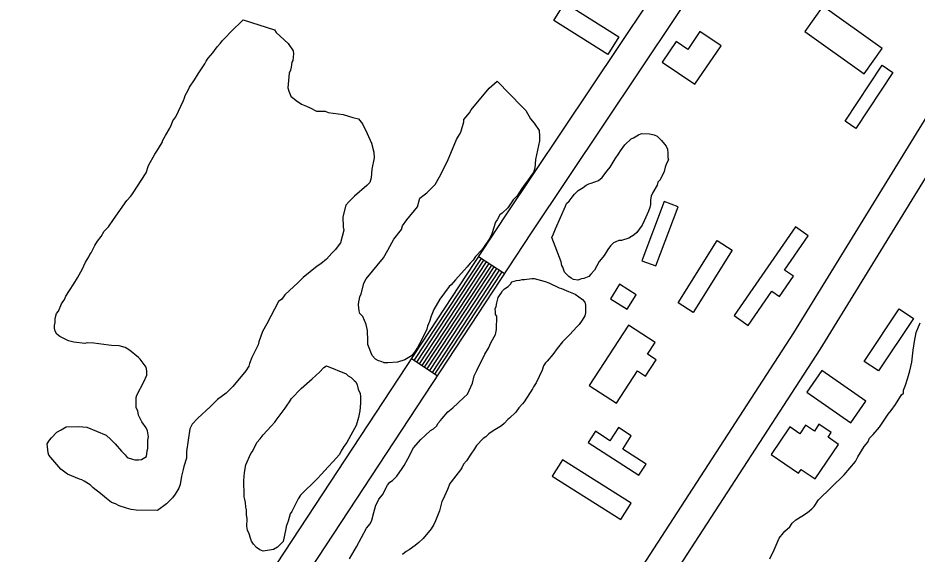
# Model space of a CAD drawing. Extents: x 3823584 to 3861785, y 301729 to 327625.
# Drawn here: x 3857389 to 3858261, y 312744 to 313265 of the extents above; entities that cross this region are included whole.
import ezdxf

# ---------------------------------------------------------------- set-up
doc = ezdxf.new("R2010")
doc.units = 0
for name, color, linetype in [('V-BLDG-OTLN', 7, 'Continuous'), ('V-GRID-MAJR', 7, 'Continuous'), ('V-ROAD-CNTR', 7, 'Continuous'), ('V-SITE-VEGE', 7, 'Continuous')]:
    doc.layers.add(name, color=color, linetype=linetype)

msp = doc.modelspace()

# ---------------------------------------------------------------- linework, layer by layer
at = {"layer": 'V-BLDG-OTLN'}
for points in [[(3857919.33, 313279.47), (3857971.65, 313246.64), (3857960.89, 313229.5), (3857908.57, 313262.32)], [(3858152.18, 313251.77), (3858209.62, 313210.74), (3858227.09, 313235.19), (3858169.64, 313276.22)], [(3858013.7, 313222.02), (3858045.5, 313200.48), (3858070.87, 313237.93), (3858050.36, 313251.82), (3858038.46, 313234.24), (3858027.16, 313241.89)], [(3858191.16, 313164.58), (3858227.06, 313218.95), (3858237.5, 313212.05), (3858201.6, 313157.68)], [(3858007.55, 313024.05), (3858029.09, 313081.49), (3858015.49, 313086.6), (3857993.95, 313029.15)], [(3858142.95, 313062.01), (3858083.45, 312975.84), (3858097.23, 312966.33), (3858120.18, 312999.57), (3858127.64, 312994.42), (3858141.16, 313014), (3858132.38, 313020.07), (3858155.4, 313053.41)], [(3858029.09, 312988.15), (3858067.04, 313048.67), (3858081.69, 313039.48), (3858043.74, 312978.96)], [(3857963.44, 312992.25), (3857979.85, 312982), (3857988.61, 312996.01), (3857972.2, 313006.27)], [(3858211.16, 312933.39), (3858243.82, 312982.38), (3858257.63, 312973.17), (3858223.58, 312922.09), (3858209.77, 312931.3)], [(3857980.88, 312966.61), (3857942.92, 312908.14), (3857969.47, 312890.91), (3857989.72, 312922.09), (3857997.45, 312917.07), (3858007.77, 312932.97), (3857999.38, 312938.42), (3858006.77, 312949.8)], [(3858154.02, 312901.65), (3858196.65, 312871.71), (3858211.38, 312892.69), (3858168.75, 312922.63)], [(3857941.9, 312852.75), (3857991.13, 312820.95), (3857998.09, 312831.72), (3857975.54, 312846.28), (3857983.77, 312859.02), (3857971.27, 312867.1), (3857963.06, 312854.38), (3857948.87, 312863.55)], [(3858162.18, 312817.29), (3858184.86, 312850.85), (3858174.64, 312857.75), (3858177.7, 312862.28), (3858165.78, 312870.33), (3858161.36, 312863.78), (3858152.86, 312869.53), (3858147.18, 312861.13), (3858137.44, 312867.71), (3858119.4, 312841.02), (3858146.03, 312823.03), (3858148.43, 312826.58)], [(3857907.02, 312819.93), (3857973.7, 312777.87), (3857983.73, 312793.78), (3857917.06, 312835.83)]]:
    msp.add_lwpolyline(points, close=True, dxfattribs=at)
at = {"layer": 'V-GRID-MAJR'}
msp.add_spline([(3827733.77, 313215.73), (3833043.08, 313295.66), (3838352.38, 313376.37), (3843661.67, 313457.84), (3848970.94, 313540.09), (3854280.2, 313623.11), (3859589.45, 313706.9), (3859589.46, 313706.9)], degree=3, dxfattribs=at)
at = {"layer": 'V-ROAD-CNTR'}
for p, q in [((3857860.48, 313016.58), (3857835.4, 313033.05)), ((3857795.4, 312917.47), (3857770.32, 312933.93))]:
    msp.add_line(p, q, dxfattribs=at)
for points in [[(3858110.71, 313446.03), (3857861.46, 313072.74), (3857536.09, 312577.19), (3857434.65, 312426.51)], [(3858132.63, 313424.84), (3857886.47, 313056.18), (3857561.07, 312560.58), (3857456.7, 312405.55)], [(3857655.87, 312211.78), (3857707.67, 312289.48), (3858141.51, 312958.97), (3858317.5, 313245.15)], [(3857680.83, 312195.14), (3857732.74, 312273), (3858166.87, 312942.95), (3858339.51, 313223.67)], [(3857837.91, 313031.4), (3857772.83, 312932.29)], [(3857840.41, 313029.76), (3857775.34, 312930.64)], [(3857842.92, 313028.11), (3857777.84, 312928.99)], [(3857845.43, 313026.46), (3857780.35, 312927.35)], [(3857847.94, 313024.82), (3857782.86, 312925.7)], [(3857850.44, 313023.17), (3857785.37, 312924.05)], [(3857852.95, 313021.52), (3857787.88, 312922.41)], [(3857855.46, 313019.88), (3857790.38, 312920.76)], [(3857857.97, 313018.23), (3857792.89, 312919.12)]]:
    msp.add_lwpolyline(points, dxfattribs=at)
for points in [[(3854116.13, 316942.4), (3854169.42, 316931.52), (3854298.84, 316901.82), (3854437.58, 316854.58), (3854560.47, 316798.18), (3854671.19, 316730.15), (3854747.11, 316675.95), (3854806.61, 316630.04), (3854875.81, 316567.34), (3854972.81, 316478.01), (3855148.5, 316306.83), (3855485, 315981.59), (3856075.1, 315410.1), (3856623.47, 314884.78), (3857154.48, 314370.37), (3857470.65, 314060.55), (3857747.38, 313795.59), (3858247.58, 313313.32), (3858629.53, 312940.33), (3859041.83, 312538.5), (3859429.79, 312165.72), (3859613.32, 311989.18)], [(3855887.81, 313468.6), (3856006.61, 313361.77), (3856071, 313305.55), (3856174.6, 313219.12), (3856283.6, 313139.73), (3856399.63, 313063.44), (3856599.21, 312937.1), (3856728.74, 312854.81), (3856864.58, 312771.49), (3856980.84, 312694.07), (3857090, 312621.75), (3857171.64, 312555.51), (3857275.31, 312470.22), (3857401.26, 312355.02)], [(3857391.71, 312467.33), (3857325.04, 312530.28), (3857254.18, 312590.83), (3857150.54, 312670.13), (3857075.59, 312721.57), (3856985.75, 312782.22), (3856890.23, 312842.29), (3856762.19, 312921.3), (3856654.41, 312984.77), (3856540.36, 313053.91), (3856453.65, 313107.36), (3856372.5, 313161.78), (3856299, 313214.84), (3856241.48, 313256.71), (3856163.65, 313315.89), (3856103.84, 313367.59), (3856049.08, 313417.93), (3855998.66, 313465.06)]]:
    msp.add_spline(points, degree=3, dxfattribs=at)
at = {"layer": 'V-SITE-VEGE'}
for points in [[(3857586.82, 313242.63), (3857589.79, 313245.54), (3857595.16, 313251.36), (3857607.06, 313262.99), (3857637.55, 313253.22), (3857639.29, 313250.85), (3857650.94, 313240.12), (3857655.56, 313233.01), (3857656.12, 313230.05), (3857655.45, 313223.59), (3857654.25, 313221.84), (3857653.61, 313217.14), (3857652.99, 313214.2), (3857651.78, 313211.27), (3857650.44, 313197.16), (3857651.57, 313193.62), (3857653.28, 313188.89), (3857658.53, 313184.71), (3857663.79, 313181.11), (3857668.47, 313179.3), (3857671.98, 313177.49), (3857678.42, 313174.47), (3857686.66, 313174.38), (3857689.58, 313173.17), (3857704.28, 313171.23), (3857713.66, 313168.18), (3857718.94, 313166.94), (3857723, 313162.19), (3857727.6, 313152.72), (3857731.61, 313143.25), (3857733.86, 313134.4), (3857734.39, 313129.1), (3857731.91, 313117.94), (3857731.22, 313109.71), (3857729.99, 313105.02), (3857727.01, 313102.11), (3857715.12, 313091.66), (3857709.76, 313086.42), (3857706.78, 313082.93), (3857703.71, 313071.78), (3857704.18, 313061.77), (3857704.73, 313058.82), (3857701.65, 313046.5), (3857699.26, 313043.58), (3857696.87, 313040.08), (3857693.29, 313036.59), (3857687.93, 313030.77), (3857682.58, 313026.12), (3857679.02, 313023.81), (3857665.36, 313012.79), (3857660.6, 313008.13), (3857647.51, 312995.92), (3857644.52, 312991.84), (3857641.54, 312989.52), (3857630.11, 312967.88), (3857625.91, 312960.28), (3857622.26, 312950.32), (3857621.64, 312947.38), (3857615.61, 312935.09), (3857613.19, 312929.23), (3857612.57, 312926.89), (3857609.57, 312922.22), (3857597.04, 312907.06), (3857590.49, 312900.66), (3857582.18, 312894.29), (3857575.03, 312887.3), (3857563.13, 312876.26), (3857557.77, 312870.44), (3857555.36, 312865.76), (3857552.17, 312844.02), (3857552.09, 312837.55), (3857549.64, 312829.34), (3857549.02, 312826.4), (3857547.18, 312819.95), (3857545.91, 312811.73), (3857544.69, 312808.21), (3857541.09, 312802.37), (3857538.69, 312798.86), (3857532.74, 312793.05), (3857523.84, 312786.67), (3857503.24, 312786.91), (3857498.54, 312787.56), (3857493.85, 312788.79), (3857486.81, 312791.23), (3857483.31, 312793.03), (3857479.2, 312794.26), (3857474.54, 312798.43), (3857468.71, 312803.21), (3857461.71, 312808.58), (3857458.8, 312811.56), (3857452.96, 312815.16), (3857450.62, 312816.36), (3857448.27, 312816.98), (3857436.56, 312821.82), (3857430.14, 312826.61), (3857418.53, 312840.28), (3857417.97, 312842.64), (3857416.89, 312851.48), (3857419.29, 312854.98), (3857421.08, 312857.31)], [(3857421.08, 312857.31), (3857426.44, 312862.55), (3857430.58, 312864.85), (3857435.33, 312867.74), (3857447.69, 312868.19), (3857455.33, 312867.51), (3857474.08, 312859.64), (3857478.73, 312855.47), (3857482.81, 312851.3), (3857489.2, 312844.16), (3857492.69, 312840.59), (3857494.42, 312838.22), (3857499.7, 312836.39), (3857502.05, 312835.78), (3857505.58, 312835.74), (3857508.53, 312836.29), (3857513.27, 312839.18), (3857513.92, 312844.47), (3857514.53, 312846.81), (3857514.63, 312855.05), (3857515.25, 312857.99), (3857514.14, 312863.89), (3857513, 312866.84), (3857508.95, 312872.77), (3857505.5, 312879.29), (3857504.95, 312883.41), (3857503.22, 312886.37), (3857503.34, 312896.38), (3857503.96, 312898.73), (3857510.58, 312911.59), (3857513.6, 312918.03), (3857513.64, 312922.15), (3857513.1, 312925.69), (3857507.3, 312933.41), (3857505.56, 312935.19), (3857496.81, 312942.36), (3857492.72, 312944.76), (3857486.86, 312946.59), (3857479.21, 312946.68), (3857476.86, 312947.3), (3857462.17, 312949.23), (3857455.7, 312949.31), (3857453.34, 312948.75), (3857442.76, 312950.05), (3857437.48, 312951.29), (3857429.28, 312955.5), (3857426.37, 312957.89), (3857424.64, 312960.85), (3857424.08, 312963.8), (3857424.11, 312966.16), (3857424.74, 312969.09), (3857424.78, 312972.62), (3857425.4, 312975.55), (3857426.02, 312977.9), (3857427.81, 312980.24), (3857430.83, 312987.26), (3857433.82, 312991.35), (3857435.04, 312994.87), (3857438.63, 313000.12), (3857442.83, 313006.55), (3857446.42, 313012.39), (3857451.24, 313021.16), (3857452.45, 313024.09), (3857454.25, 313027.6), (3857457.25, 313032.86), (3857458.46, 313035.2), (3857459.66, 313036.95), (3857463.27, 313043.97), (3857465.67, 313048.07), (3857469.26, 313052.73), (3857472.26, 313057.99), (3857476.43, 313062.06), (3857481.22, 313069.07), (3857494.38, 313087.75), (3857497.96, 313091.83), (3857499.75, 313094.16), (3857512.94, 313114.6), (3857515.37, 313121.64), (3857521.39, 313132.75), (3857523.19, 313135.67), (3857528.58, 313143.85), (3857529.2, 313146.2), (3857531.6, 313150.88), (3857535.81, 313157.89), (3857537.61, 313161.4), (3857538.83, 313164.91), (3857541.82, 313169), (3857549.07, 313184.81), (3857550.27, 313187.15), (3857550.89, 313189.49), (3857553.29, 313194.17), (3857555.1, 313197.68), (3857559.89, 313204.69), (3857563.49, 313210.53), (3857570.08, 313220.46), (3857571.29, 313222.8), (3857573.08, 313225.72), (3857577.85, 313230.96), (3857582.04, 313236.8), (3857585.02, 313240.3), (3857586.82, 313242.63)], [(3857710.44, 312739.78), (3857717.05, 312751.47), (3857726.68, 312769.6), (3857730.26, 312773.68), (3857732.06, 312777.19), (3857733.92, 312784.82), (3857735.76, 312791.86), (3857737.56, 312794.78), (3857738.77, 312797.71), (3857742.35, 312801.79), (3857747.17, 312811.15), (3857749.56, 312814.06), (3857751.93, 312815.8), (3857756.1, 312819.88), (3857761.49, 312827.46), (3857763.29, 312830.38), (3857766.89, 312836.82), (3857772.31, 312847.34), (3857779.47, 312855.5), (3857783.63, 312859.57), (3857788.98, 312864.22), (3857791.95, 312865.95), (3857794.92, 312868.86), (3857796.13, 312871.2), (3857798.51, 312874.11), (3857800.3, 312875.86), (3857805.67, 312882.27), (3857810.43, 312886.33), (3857821.13, 312896.21), (3857824.71, 312899.7), (3857829.54, 312910.24), (3857831.38, 312917.28), (3857833.8, 312922.55), (3857841.64, 312938.35), (3857845.23, 312944.19), (3857847.66, 312950.05), (3857851.87, 312957.65), (3857853.1, 312962.34), (3857853.25, 312975.29), (3857852.09, 312977.07), (3857852.12, 312979.42), (3857851.56, 312982.37), (3857852.77, 312984.71), (3857853.4, 312988.23), (3857854.64, 312993.52), (3857855.83, 312995.27), (3857857.63, 312997.6), (3857858.83, 312999.94), (3857860.62, 313001.69), (3857864.17, 313004), (3857866.56, 313006.33), (3857867.76, 313008.66), (3857872.48, 313009.79), (3857875.43, 313010.34), (3857877.79, 313010.9), (3857880.14, 313010.88), (3857887.22, 313011.97), (3857889.57, 313011.94), (3857900.13, 313008.88), (3857903.65, 313007.66), (3857913.6, 313002.84), (3857915.94, 313002.22), (3857922.97, 312999.2), (3857929.41, 312996.77), (3857936.41, 312991.39), (3857938.74, 312989.01)], [(3857938.74, 312989.01), (3857939.3, 312986.06), (3857939.21, 312978.41), (3857938.58, 312975.48), (3857936.18, 312971.38), (3857933.19, 312967.3), (3857930.81, 312964.97), (3857924.25, 312957.4), (3857917.11, 312950.42), (3857911.73, 312944.01), (3857907.55, 312938.17), (3857902.18, 312931.76), (3857900.39, 312930.01), (3857898.59, 312927.09), (3857897.37, 312922.98), (3857891.34, 312910.7), (3857888.94, 312906.6), (3857887.74, 312904.85), (3857879.94, 312892), (3857878.15, 312890.25), (3857874.57, 312886.17), (3857871.58, 312882.09), (3857865.63, 312876.27), (3857863.85, 312875.12), (3857860.27, 312871.04), (3857857.89, 312868.71), (3857849.6, 312864.1), (3857845.45, 312861.21), (3857842.47, 312858.3), (3857840.1, 312856.56), (3857833.54, 312849.58), (3857831.74, 312846.65), (3857828.15, 312841.4), (3857823.95, 312834.97), (3857820.97, 312831.48), (3857819.16, 312827.97), (3857817.96, 312826.22)], [(3858118.28, 312739.74), (3858122.5, 312748.52), (3858127.34, 312759.65), (3858131.52, 312764.89), (3858132.72, 312766.65), (3858137.48, 312770.71), (3858139.87, 312774.22), (3858143.44, 312777.7), (3858149.37, 312781.16), (3858154.7, 312784.64), (3858158.86, 312788.12), (3858161.24, 312790.45), (3858165.44, 312796.87), (3858190.44, 312821.3), (3858201.18, 312834.12), (3858203.59, 312838.8), (3858209.59, 312848.73), (3858213.17, 312852.81), (3858214.98, 312856.91), (3858218.56, 312860.4), (3858224.52, 312867.39), (3858232.91, 312880.24), (3858235.89, 312883.74), (3858240.08, 312889.57), (3858246.08, 312898.92), (3858247.86, 312900.67), (3858247.9, 312903.61), (3858249.71, 312908.29), (3858252.15, 312915.33), (3858254, 312922.37), (3858255.86, 312930.59), (3858257.17, 312942.34), (3858258.44, 312950.57), (3858260.31, 312959.37), (3858263.96, 312968.75)], [(3857817.96, 312826.22), (3857809, 312814.55), (3857807.81, 312812.8), (3857805.38, 312806.94), (3857801.16, 312797.57), (3857799.95, 312795.23), (3857797.49, 312786.43), (3857793.85, 312776.47), (3857792.04, 312772.96), (3857789.64, 312768.87), (3857781.88, 312759.54), (3857777.71, 312755.47), (3857774.15, 312752.57), (3857768.22, 312748.52), (3857765.25, 312746.79), (3857761.69, 312743.89)]]:
    msp.add_lwpolyline(points, dxfattribs=at)
for points in [[(3857719.71, 312980.37), (3857719.19, 312986.26), (3857719.23, 312989.21), (3857719.85, 312992.14), (3857720.46, 312994.49), (3857721.67, 312996.83), (3857724.15, 313007.39), (3857726.55, 313011.48), (3857743.26, 313031.89), (3857747.47, 313039.49), (3857753.48, 313050.01), (3857760.65, 313059.35), (3857761.87, 313062.86), (3857766.06, 313068.7), (3857776.21, 313081.53), (3857778.66, 313089.74), (3857782.82, 313093.22), (3857785.19, 313094.96), (3857793.53, 313103.1), (3857797.74, 313110.71), (3857805.56, 313125.91), (3857814.05, 313147), (3857817.04, 313151.67), (3857818.25, 313154.02), (3857821.31, 313163.99), (3857821.33, 313166.34), (3857823.13, 313168.67), (3857826.71, 313172.75), (3857828.5, 313175.67), (3857845.82, 313196.66), (3857853.55, 313203.63), (3857877.98, 313178.63), (3857881.46, 313175.05), (3857886.07, 313166.76), (3857889.56, 313162.6), (3857894.19, 313155.49), (3857894.71, 313150.18), (3857894.66, 313145.48), (3857890.91, 313127.28), (3857890.23, 313119.04), (3857889, 313114.94), (3857886.62, 313112.03), (3857883.02, 313106.77), (3857880.64, 313103.85), (3857877.64, 313099.18), (3857872.85, 313092.17), (3857869.27, 313088.1), (3857863.89, 313080.51), (3857858.53, 313075.28), (3857856.15, 313073.54), (3857853.75, 313068.86), (3857851.95, 313066.52), (3857848.29, 313055.38), (3857845.88, 313050.12), (3857840.49, 313041.94), (3857838.69, 313039.61), (3857832.73, 313033.2), (3857830.34, 313029.7), (3857827.36, 313026.79), (3857824.38, 313023.29), (3857813.05, 313010.48), (3857808.87, 313005.82), (3857807.09, 313004.07), (3857798.12, 312991.82), (3857792.12, 312981.88), (3857789.69, 312975.44), (3857787.86, 312970.17), (3857786.04, 312965.48), (3857785.42, 312962.54), (3857780.59, 312952.59), (3857776.39, 312944.99), (3857773.39, 312940.32), (3857770.41, 312936.82), (3857763.89, 312932.78), (3857756.8, 312930.51), (3857747.38, 312930.03), (3857743.85, 312930.07), (3857740.92, 312931.28), (3857738.57, 312931.89), (3857735.65, 312933.7), (3857732.16, 312937.27), (3857728.16, 312947.91), (3857728.2, 312951.44), (3857727.73, 312961.45), (3857726.62, 312967.35), (3857723.18, 312975.04), (3857720.27, 312978.01)], [(3857915.66, 313028.12), (3857906.51, 313051.77), (3857908.32, 313055.28), (3857910.14, 313059.96), (3857919.81, 313082.21), (3857921.02, 313084.55), (3857923.4, 313086.88), (3857926.39, 313090.96), (3857928.78, 313093.88), (3857932.35, 313097.37), (3857937.09, 313100.26), (3857940.06, 313102.57), (3857942.43, 313103.73), (3857944.79, 313104.29), (3857951.89, 313107.15), (3857955.45, 313110.05), (3857959.03, 313114.71), (3857960.23, 313116.46), (3857963.22, 313119.96), (3857968.02, 313128.15), (3857971.61, 313133.4), (3857973.4, 313135.73), (3857977.59, 313141.57), (3857983.54, 313147.39), (3857985.91, 313148.54), (3857990.65, 313151.42), (3857993.61, 313152.56), (3858001.26, 313152.48), (3858005.95, 313151.24), (3858008.88, 313150.03), (3858012.95, 313145.86), (3858015.85, 313142.3), (3858017.6, 313140.52), (3858018.74, 313137.56), (3858019.28, 313133.43), (3858019.23, 313129.32), (3858019.79, 313126.95), (3858017.99, 313123.44), (3858016.77, 313119.93), (3858015.54, 313115.82), (3858011.92, 313107.62), (3858009.54, 313105.3), (3858008.92, 313102.36), (3858004.71, 313095.35), (3858002.91, 313091.84), (3858002.28, 313088.32), (3858002.22, 313083.61), (3858001.6, 313080.67), (3858000.38, 313077.16), (3857997.96, 313071.3), (3857996.15, 313067.79), (3857994.34, 313063.69), (3857988.96, 313056.69), (3857986.58, 313054.36), (3857981.25, 313050.9), (3857974.16, 313048.62), (3857971.8, 313048.65), (3857968.85, 313047.51), (3857966.48, 313046.36), (3857963.5, 313043.45), (3857961.11, 313039.95), (3857957.51, 313034.11), (3857954.53, 313030.61), (3857952.73, 313028.28), (3857947.93, 313020.09), (3857944.35, 313016.01), (3857942.56, 313013.68), (3857937.83, 313011.97), (3857935.47, 313011.41), (3857931.93, 313010.27), (3857927.81, 313010.91), (3857925.47, 313012.11), (3857923.14, 313013.91), (3857919.07, 313018.07), (3857917.36, 313022.8), (3857916.2, 313024.58)], [(3857608.22, 312805.71), (3857607.69, 312811.01), (3857607.75, 312815.71), (3857608.42, 312823.36), (3857609.69, 312830.99), (3857614.53, 312842.12), (3857616.31, 312843.86), (3857620.54, 312852.64), (3857623.52, 312856.14), (3857626.51, 312860.22), (3857634.25, 312868.37), (3857637.83, 312872.45), (3857639.03, 312874.2), (3857647.99, 312885.87), (3857649.79, 312888.79), (3857652.19, 312892.29), (3857653.98, 312895.21), (3857663.52, 312905.11), (3857674.22, 312914.4), (3857681.35, 312920.79), (3857685.53, 312925.45), (3857687.9, 312927.19), (3857707.23, 312919.31), (3857708.98, 312917.53), (3857711.9, 312915.73), (3857714.81, 312912.75), (3857716.56, 312911.55), (3857717.7, 312908.6), (3857718.83, 312904.47), (3857720.55, 312900.32), (3857721.1, 312897.38), (3857721.03, 312890.9), (3857720.35, 312883.26), (3857719.1, 312876.8), (3857716.65, 312869.18), (3857713.64, 312863.33), (3857707.64, 312852.8), (3857704.65, 312848.72), (3857702.24, 312844.63), (3857700.44, 312841.12), (3857694.47, 312834.13), (3857689.7, 312828.89), (3857683.15, 312821.9), (3857678.97, 312817.24), (3857662.9, 312801.54), (3857660.51, 312798.03), (3857654.48, 312785.74), (3857652.68, 312783.41), (3857650.84, 312776.37), (3857649.01, 312771.1), (3857648.4, 312768.75), (3857645.9, 312756.42), (3857640.54, 312751.18), (3857636.4, 312748.88), (3857626.37, 312747.23), (3857623.44, 312748.44), (3857619.94, 312750.84), (3857617.03, 312753.81), (3857615.3, 312756.77), (3857614.16, 312759.73), (3857613.03, 312763.86), (3857611.3, 312767.41), (3857610.76, 312771.54), (3857610.85, 312778.6), (3857610.3, 312782.73), (3857610.36, 312787.43), (3857609.8, 312789.8), (3857609.27, 312794.51), (3857608.71, 312797.46), (3857608.15, 312799.82)]]:
    msp.add_lwpolyline(points, close=True, dxfattribs=at)

doc.saveas('drawing.dxf')
